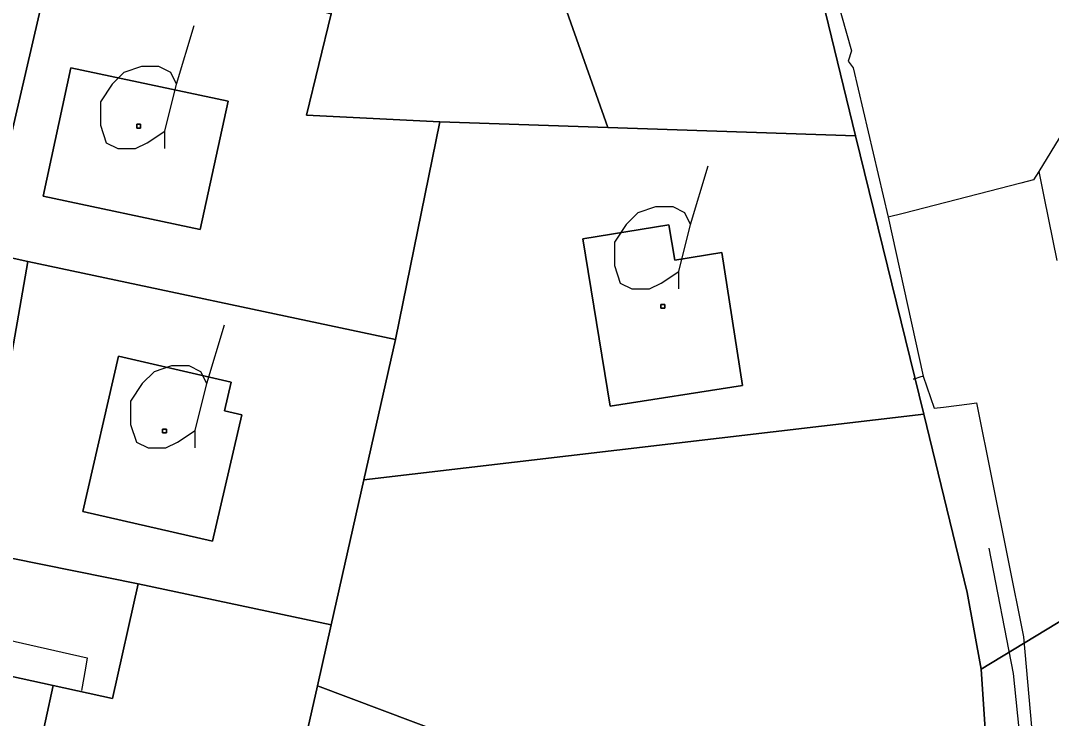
# Model space of a CAD drawing. Extents: x -645676 to -642474, y -1077513 to -1072613.
# Drawn here: x -644153.7 to -644074.5, y -1074737.1 to -1074683.6 of the extents above; entities that cross this region are included whole.
import ezdxf

# ---------------------------------------------------------------- set-up
doc = ezdxf.new("R2010")
doc.units = 0
for name, color, linetype in [('KN', 7, 'Continuous'), ('KULTURY_STAV', 7, 'Continuous'), ('KULTURY_ZNACKY', 7, 'Continuous'), ('PLYNOVOD', 7, 'Continuous'), ('Silnice_II__t__dy_a_III__t__dy', 7, 'Continuous')]:
    doc.layers.add(name, color=color, linetype=linetype)

# ---------------------------------------------------------------- blocks, each defined once
blk = doc.blocks.new('$431')
blk.add_line((0.63, 0.99), (0.9, 1.89))
blk.add_lwpolyline([(0.45, 0), (0.45, 0.27), (0.63, 0.99), (0.54, 1.17), (0.36, 1.26), (0.09, 1.26), (-0.18, 1.17), (-0.36, 0.99), (-0.54, 0.72), (-0.54, 0.36), (-0.45, 0.09), (-0.27, 0), (0, 0), (0.18, 0.09), (0.45, 0.27)])

msp = doc.modelspace()

# ---------------------------------------------------------------- linework, layer by layer
at = {"layer": 'KN'}
for points in [[(-644089.58, -1074692.41), (-644108.61, -1074691.77), (-644114.75, -1074674.39), (-644113.85, -1074674.09), (-644107.07, -1074671.83), (-644106, -1074674.99), (-644098.97, -1074672.6), (-644099.99, -1074669.47), (-644095.61, -1074668.01), (-644094.88, -1074670.61)], [(-644158.95, -1074675.56), (-644150.97, -1074677.44), (-644156.53, -1074701.32), (-644159.61, -1074700.65), (-644186.97, -1074694.78), (-644182.69, -1074674.85), (-644159.33, -1074679.62)], [(-644129.85, -1074683.06), (-644131.74, -1074690.84), (-644121.51, -1074691.33), (-644124.9, -1074708.06), (-644153.14, -1074702.07), (-644156.53, -1074701.32), (-644150.97, -1074677.44)], [(-644137.77, -1074689.76), (-644139.91, -1074699.6), (-644151.97, -1074697.04), (-644149.83, -1074687.19)], [(-644137.77, -1074689.76), (-644149.83, -1074687.19), (-644151.97, -1074697.04), (-644139.91, -1074699.6)], [(-644144.48, -1074691.83), (-644144.78, -1074691.83), (-644144.78, -1074691.53), (-644144.48, -1074691.53)], [(-644144.48, -1074691.83), (-644144.48, -1074691.53), (-644144.78, -1074691.53), (-644144.78, -1074691.83)], [(-644108.61, -1074691.77), (-644089.58, -1074692.41), (-644084.34, -1074713.78), (-644127.33, -1074718.82), (-644124.9, -1074708.06), (-644121.51, -1074691.33)], [(-644103.92, -1074699.24), (-644103.47, -1074701.97), (-644099.86, -1074701.37), (-644098.27, -1074711.57), (-644108.42, -1074713.17), (-644110.53, -1074700.33)], [(-644103.92, -1074699.24), (-644110.53, -1074700.33), (-644108.42, -1074713.17), (-644098.27, -1074711.57), (-644099.86, -1074701.37), (-644103.47, -1074701.97)], [(-644156.53, -1074701.32), (-644153.14, -1074702.07), (-644156.5, -1074721.18), (-644154.42, -1074724.82), (-644144.66, -1074726.81), (-644146.63, -1074735.6), (-644151.19, -1074734.61), (-644175.44, -1074729.3), (-644198.52, -1074724.5), (-644220.05, -1074720.37), (-644223.71, -1074722.44), (-644220.82, -1074709.49), (-644219.06, -1074712.01), (-644191.87, -1074717.57), (-644166.83, -1074722.78), (-644163.47, -1074720.02), (-644159.61, -1074700.65)], [(-644124.9, -1074708.06), (-644127.33, -1074718.82), (-644129.85, -1074729.94), (-644144.66, -1074726.81), (-644154.42, -1074724.82), (-644156.5, -1074721.18), (-644153.14, -1074702.07)], [(-644104.24, -1074705.65), (-644104.54, -1074705.65), (-644104.54, -1074705.35), (-644104.24, -1074705.35)], [(-644104.24, -1074705.65), (-644104.24, -1074705.35), (-644104.54, -1074705.35), (-644104.54, -1074705.65)], [(-644136.72, -1074713.83), (-644138.95, -1074723.53), (-644148.93, -1074721.24), (-644146.17, -1074709.33), (-644137.52, -1074711.31), (-644138.03, -1074713.53)], [(-644136.72, -1074713.83), (-644138.03, -1074713.53), (-644137.52, -1074711.31), (-644146.17, -1074709.33), (-644148.93, -1074721.24), (-644138.95, -1074723.53)], [(-644079.93, -1074733.36), (-644079.35, -1074742.21), (-644079.71, -1074753.89), (-644108.45, -1074743.08), (-644130.91, -1074734.64), (-644129.85, -1074729.94), (-644127.33, -1074718.82), (-644084.34, -1074713.78), (-644081, -1074727.47)], [(-644142.49, -1074715.22), (-644142.79, -1074715.22), (-644142.79, -1074714.92), (-644142.49, -1074714.92)], [(-644142.49, -1074715.22), (-644142.49, -1074714.92), (-644142.79, -1074714.92), (-644142.79, -1074715.22)], [(-644129.85, -1074729.94), (-644130.91, -1074734.64), (-644135.75, -1074756.06), (-644137.25, -1074763.12), (-644149.77, -1074760.47), (-644156.52, -1074759.02), (-644151.19, -1074734.61), (-644146.63, -1074735.6), (-644144.66, -1074726.81)], [(-644151.19, -1074734.61), (-644156.52, -1074759.02), (-644169.35, -1074756.33), (-644180.74, -1074753.92), (-644175.44, -1074729.3)], [(-644108.45, -1074743.08), (-644108.7, -1074743.74), (-644109.99, -1074747.1), (-644101.68, -1074750.29), (-644097.47, -1074754.1), (-644100.06, -1074766.32), (-644089.73, -1074768.59), (-644081.58, -1074770.38), (-644082.22, -1074776.06), (-644109.51, -1074765.98), (-644128.84, -1074758.67), (-644135.75, -1074756.06), (-644130.91, -1074734.64)]]:
    msp.add_lwpolyline(points, close=True, dxfattribs=at)
for points in [[(-644049.58, -1074681.9), (-644053.2, -1074696.65), (-644054.62, -1074704.4), (-644055.21, -1074707.6), (-644058.87, -1074697.45), (-644060.73, -1074697.76), (-644064.3, -1074698.29), (-644072.94, -1074699.8), (-644069.39, -1074719.67), (-644068.24, -1074726.27), (-644079.93, -1074733.36), (-644081, -1074727.47), (-644084.34, -1074713.78), (-644089.58, -1074692.41), (-644094.88, -1074670.61)], [(-644114.75, -1074674.39), (-644108.61, -1074691.77), (-644121.51, -1074691.33), (-644131.74, -1074690.84), (-644129.85, -1074683.06)], [(-644079.35, -1074742.21), (-644079.93, -1074733.36), (-644068.24, -1074726.27)]]:
    msp.add_lwpolyline(points, dxfattribs=at)
at = {"layer": 'KULTURY_STAV'}
for points in [[(-644118.4, -1074648.08), (-644109.17, -1074650.42), (-644100.34, -1074652.67), (-644098.12, -1074659.02), (-644095.61, -1074668.01), (-644099.99, -1074669.47), (-644098.97, -1074672.6), (-644106, -1074674.99), (-644107.07, -1074671.83), (-644113.85, -1074674.09), (-644114.75, -1074674.39), (-644108.61, -1074691.77), (-644089.58, -1074692.41), (-644084.34, -1074713.78), (-644127.33, -1074718.82), (-644124.9, -1074708.06), (-644121.51, -1074691.33), (-644131.74, -1074690.84), (-644129.85, -1074683.06), (-644121.58, -1074656.23), (-644118.4, -1074648.08)], [(-644095.61, -1074668.01), (-644094.88, -1074670.61), (-644089.58, -1074692.41), (-644108.61, -1074691.77), (-644114.75, -1074674.39), (-644113.85, -1074674.09), (-644107.07, -1074671.83), (-644106, -1074674.99), (-644098.97, -1074672.6), (-644099.99, -1074669.47), (-644095.61, -1074668.01)], [(-644156.34, -1074790.16), (-644136.77, -1074794.38), (-644117.07, -1074798.76), (-644088, -1074804.86), (-644085.15, -1074790.67), (-644082.31, -1074776.51), (-644082.22, -1074776.06), (-644081.58, -1074770.38), (-644081.38, -1074768.58), (-644079.71, -1074753.89), (-644079.35, -1074742.21), (-644079.93, -1074733.36), (-644081, -1074727.47), (-644084.34, -1074713.78), (-644085.34, -1074709.71), (-644087.77, -1074699.8), (-644088.1, -1074698.46), (-644089.58, -1074692.41), (-644090.39, -1074689.09), (-644094.88, -1074670.61)], [(-644129.85, -1074683.06), (-644131.74, -1074690.84), (-644121.51, -1074691.33), (-644124.9, -1074708.06), (-644127.33, -1074718.82), (-644084.34, -1074713.78), (-644081, -1074727.47), (-644079.93, -1074733.36), (-644079.35, -1074742.21), (-644079.71, -1074753.89), (-644108.45, -1074743.08), (-644108.7, -1074743.74), (-644109.99, -1074747.1), (-644101.68, -1074750.29), (-644097.47, -1074754.1), (-644100.06, -1074766.32), (-644089.73, -1074768.59), (-644081.58, -1074770.38), (-644082.22, -1074776.06), (-644088, -1074804.86), (-644117.07, -1074798.76), (-644136.77, -1074794.38), (-644156.34, -1074790.16)], [(-644149.83, -1074687.19), (-644151.97, -1074697.04), (-644139.91, -1074699.6), (-644137.77, -1074689.76), (-644149.83, -1074687.19)], [(-644149.83, -1074687.19), (-644137.77, -1074689.76), (-644139.91, -1074699.6), (-644151.97, -1074697.04), (-644149.83, -1074687.19)], [(-644156.5, -1074721.18), (-644153.14, -1074702.07), (-644156.53, -1074701.32)], [(-644156.53, -1074701.32), (-644153.14, -1074702.07), (-644153.31, -1074703.04), (-644156.5, -1074721.18)], [(-644146.17, -1074709.33), (-644148.93, -1074721.24), (-644138.95, -1074723.53), (-644136.72, -1074713.83), (-644138.03, -1074713.53), (-644137.52, -1074711.31), (-644146.17, -1074709.33)], [(-644146.17, -1074709.33), (-644137.52, -1074711.31), (-644138.03, -1074713.53), (-644136.72, -1074713.83), (-644138.95, -1074723.53), (-644148.93, -1074721.24), (-644146.17, -1074709.33)], [(-644175.44, -1074729.3), (-644151.19, -1074734.61), (-644146.63, -1074735.6), (-644144.66, -1074726.81), (-644154.42, -1074724.82)], [(-644154.42, -1074724.82), (-644144.66, -1074726.81), (-644146.63, -1074735.6), (-644151.19, -1074734.61), (-644175.44, -1074729.3)]]:
    msp.add_lwpolyline(points, dxfattribs=at)
at = {"layer": 'PLYNOVOD'}
for p, q in [((-644092.6, -1074676.1), (-644089.9, -1074685.9)), ((-644089.9, -1074685.9), (-644090.14, -1074686.69)), ((-644090.14, -1074686.69), (-644089.76, -1074687.19)), ((-644070.13, -1074686.32), (-644075.51, -1074695.15)), ((-644089.76, -1074687.19), (-644087.09, -1074698.67)), ((-644075.51, -1074695.15), (-644075.91, -1074695.8)), ((-644075.51, -1074695.15), (-644075.1, -1074697.21)), ((-644076.88, -1074696.05), (-644085.93, -1074698.37)), ((-644075.91, -1074695.8), (-644076.88, -1074696.05)), ((-644075.1, -1074697.21), (-644074.13, -1074701.98)), ((-644085.93, -1074698.37), (-644087.09, -1074698.67)), ((-644087.09, -1074698.67), (-644084.4, -1074710.86)), ((-644085.08, -1074711.08), (-644085.15, -1074711.1)), ((-644084.64, -1074710.94), (-644085.08, -1074711.08)), ((-644084.4, -1074710.86), (-644084.64, -1074710.94)), ((-644084.4, -1074710.86), (-644083.55, -1074713.32)), ((-644080.83, -1074712.98), (-644080.29, -1074712.91)), ((-644080.29, -1074712.91), (-644076.69, -1074730.86)), ((-644083.55, -1074713.32), (-644082.82, -1074713.23)), ((-644082.82, -1074713.23), (-644080.83, -1074712.98)), ((-644156.38, -1074730.72), (-644148.59, -1074732.47)), ((-644076.69, -1074730.86), (-644074.96, -1074750.18)), ((-644148.59, -1074732.47), (-644148.72, -1074733.26)), ((-644148.72, -1074733.26), (-644149.01, -1074734.98))]:
    msp.add_line(p, q, dxfattribs=at)
at = {"layer": 'Silnice_II__t__dy_a_III__t__dy'}
for p, q in [((-644079.34, -1074724.06), (-644077.48, -1074733.69)), ((-644077.48, -1074733.69), (-644076.39, -1074744.06))]:
    msp.add_line(p, q, dxfattribs=at)

# ---------------------------------------------------------------- block references
at = {"layer": 'KULTURY_ZNACKY', "xscale": 5, "yscale": 5}
for p in [(-644144.87, -1074693.4), (-644105.4, -1074704.17), (-644142.55, -1074716.37)]:
    msp.add_blockref('$431', p, dxfattribs=at)

doc.saveas('drawing.dxf')
